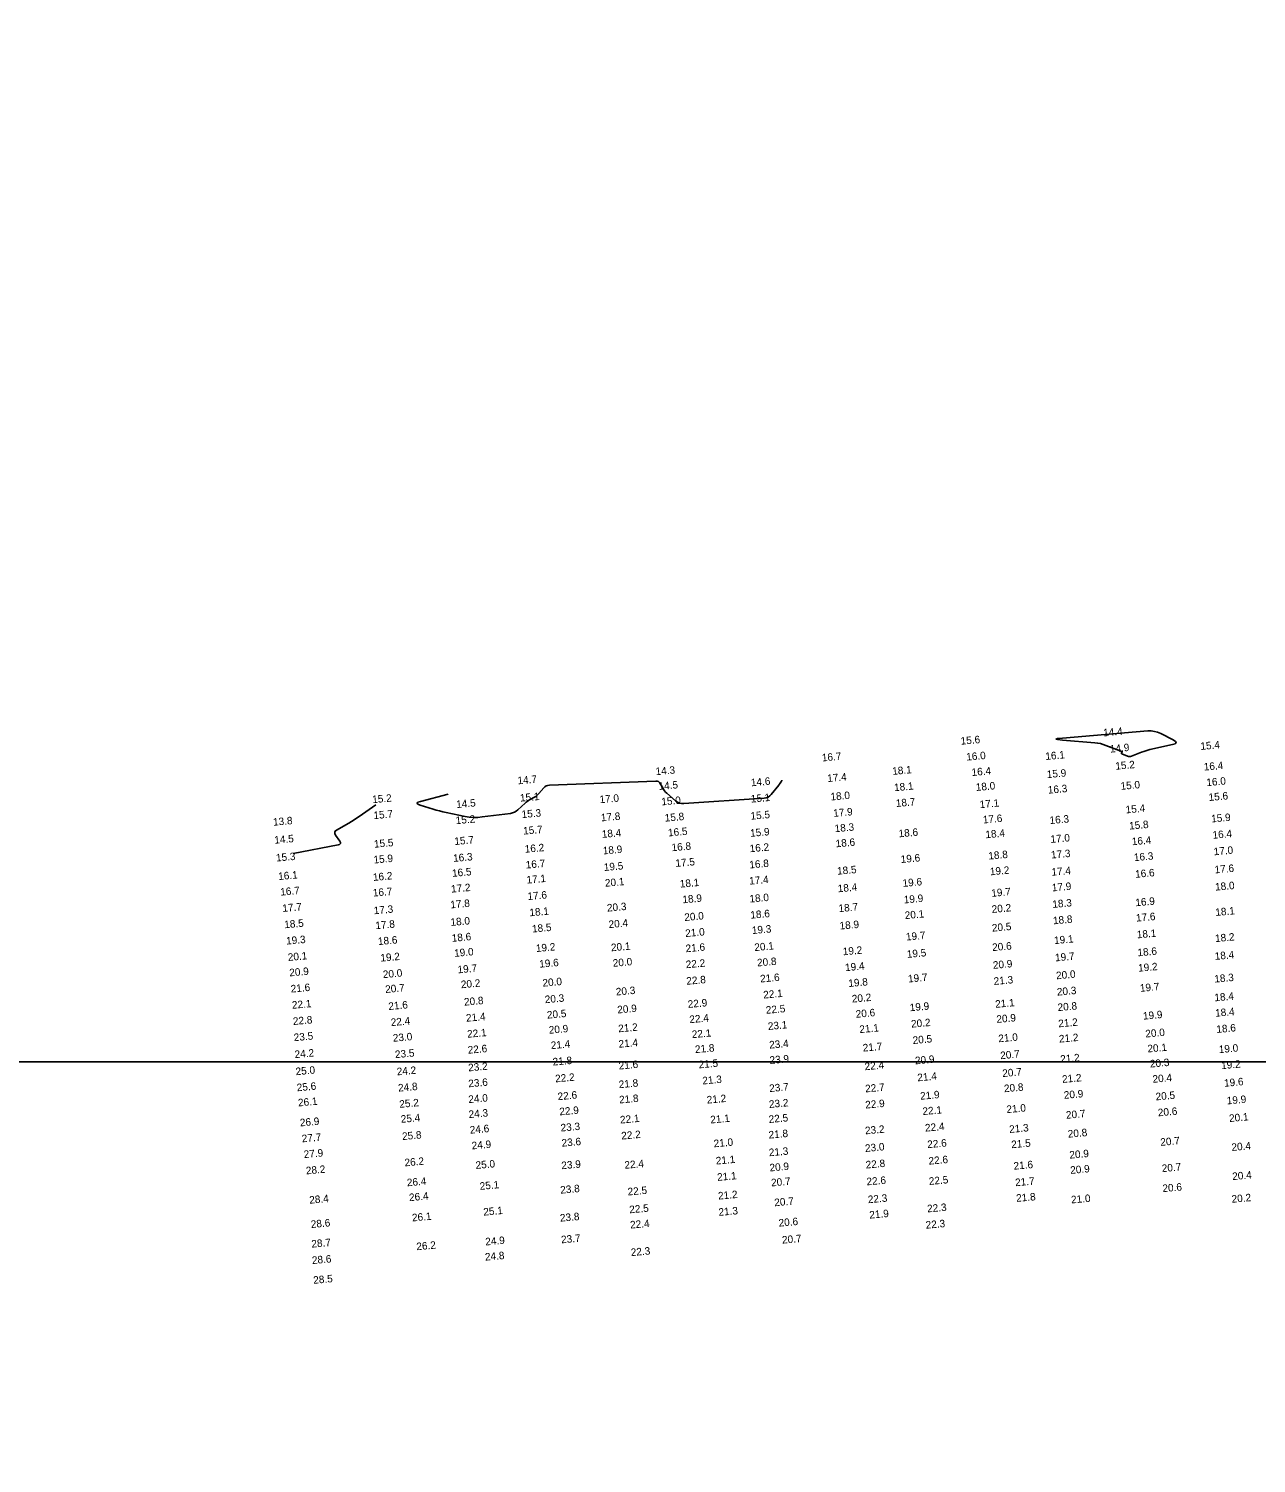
# Model space of a CAD drawing. Extents: x 988130 to 1132882, y 654656 to 841453.
# Drawn here: x 1044165 to 1044984, y 763890 to 764847 of the extents above; entities that cross this region are included whole.
import ezdxf

# ---------------------------------------------------------------- set-up
doc = ezdxf.new("R2010")
doc.units = 0
for name, color, linetype in [('V-ANNO-KEYM', 7, 'Continuous'), ('V-TOPO-MAJR', 7, 'Continuous'), ('V-TOPO-SOUN', 7, 'Continuous')]:
    doc.layers.add(name, color=color, linetype=linetype)

msp = doc.modelspace()

# ---------------------------------------------------------------- linework, layer by layer
at = {"layer": 'V-ANNO-KEYM'}
for points in [[(1122485, 764158), (1122485, 770599), (1014460, 770599), (1014460, 764158), (1067910.3, 764158)], [(1097827.35, 764158), (1014460, 764158), (1014460, 757716), (1073127.88, 757716)]]:
    msp.add_lwpolyline(points, dxfattribs=at)
at = {"layer": 'V-TOPO-MAJR'}
msp.add_lwpolyline([(1044915.85, 764378.45), (1044918, 764377.86), (1044920.08, 764376.96), (1044928.31, 764372.75), (1044929.82, 764371.76), (1044930.26, 764370.91), (1044929.62, 764370.2), (1044927.91, 764369.62), (1044912.87, 764366.24), (1044911.46, 764365.89), (1044910.06, 764365.5), (1044908.68, 764365.05), (1044907.32, 764364.56), (1044900.53, 764361.95), (1044899.85, 764361.76), (1044899.17, 764361.7), (1044898.49, 764361.76), (1044897.81, 764361.96), (1044894.07, 764363.41), (1044893.94, 764363.49), (1044893.86, 764363.59), (1044893.85, 764363.71), (1044893.9, 764363.86), (1044894.21, 764364.51), (1044894.25, 764364.66), (1044894.24, 764364.78), (1044894.17, 764364.89), (1044894.03, 764364.96), (1044883.5, 764369.1), (1044881.67, 764369.74), (1044879.82, 764370.24), (1044877.93, 764370.61), (1044876, 764370.84), (1044854.43, 764372.6), (1044851.25, 764372.95), (1044850.19, 764373.3), (1044851.25, 764373.65), (1044854.43, 764373.99), (1044911.37, 764378.69), (1044913.64, 764378.72)], close=True, dxfattribs=at)
for points in [[(1044667.14, 764345.81), (1044667.15, 764345.57), (1044667.01, 764345.26), (1044666.14, 764343.88), (1044665.92, 764343.54), (1044665.69, 764343.21), (1044665.44, 764342.88), (1044665.19, 764342.56), (1044660.21, 764336.36), (1044659.22, 764335.35), (1044658.1, 764334.61), (1044656.85, 764334.12), (1044655.46, 764333.89), (1044601.92, 764330.25), (1044600.36, 764330.29), (1044598.89, 764330.62), (1044597.52, 764331.24), (1044596.25, 764332.16), (1044590.4, 764337.28), (1044589.7, 764337.95), (1044589.06, 764338.67), (1044588.49, 764339.44), (1044587.99, 764340.26), (1044586.09, 764343.66), (1044585.55, 764344.4), (1044584.89, 764344.91), (1044584.11, 764345.21), (1044583.2, 764345.28), (1044512.13, 764342.54), (1044511.03, 764342.4), (1044510.04, 764342.04), (1044509.15, 764341.47), (1044508.36, 764340.7), (1044505.16, 764336.9), (1044504.52, 764336.21), (1044503.83, 764335.58), (1044503.07, 764335.03), (1044502.27, 764334.55), (1044498.93, 764332.74), (1044498.11, 764332.27), (1044497.33, 764331.74), (1044496.59, 764331.17), (1044495.88, 764330.54), (1044491.13, 764326.02), (1044490.06, 764325.15), (1044488.9, 764324.48), (1044487.64, 764324), (1044486.29, 764323.73), (1044467.32, 764321.32), (1044464.44, 764321.07), (1044461.57, 764321.06), (1044458.72, 764321.28), (1044455.87, 764321.74), (1044443.17, 764324.31), (1044440.99, 764324.78), (1044438.82, 764325.31), (1044436.67, 764325.9), (1044434.54, 764326.54), (1044426.03, 764329.24), (1044424.44, 764329.9), (1044423.92, 764330.54), (1044424.47, 764331.14), (1044426.1, 764331.72), (1044444.54, 764336.55)], [(1044396.32, 764329.37), (1044385.18, 764321.55), (1044383.53, 764320.42), (1044381.85, 764319.33), (1044380.15, 764318.27), (1044378.42, 764317.26), (1044370.15, 764312.53), (1044369.29, 764311.86), (1044368.88, 764311.09), (1044368.92, 764310.22), (1044369.41, 764309.25), (1044372.26, 764305.16), (1044372.73, 764304.24), (1044372.71, 764303.51), (1044372.21, 764302.99), (1044371.23, 764302.66), (1044341.13, 764297.04)]]:
    msp.add_lwpolyline(points, dxfattribs=at)

# ---------------------------------------------------------------- texts
at = {"layer": 'V-TOPO-SOUN'}
for s, p in [('15.6 ', (1044786.78, 764369.5)), ('14.4 ', (1044881.88, 764375.05)), ('14.9 ', (1044886.33, 764364.22)), ('15.4 ', (1044946.74, 764366)), ('16.7 ', (1044694.16, 764358.34)), ('16.0 ', (1044790.5, 764358.9)), ('16.1 ', (1044843.29, 764359.32)), ('15.2 ', (1044889.99, 764352.8)), ('16.4 ', (1044948.99, 764352.24)), ('14.7 ', (1044491.08, 764343.08)), ('14.3 ', (1044583.22, 764349.19)), ('14.6 ', (1044646.81, 764341.77)), ('17.4 ', (1044697.73, 764344.6)), ('18.1 ', (1044741.12, 764349.38)), ('16.4 ', (1044794.07, 764348.61)), ('15.9 ', (1044844.23, 764347.22)), ('16.0 ', (1044950.73, 764341.86)), ('15.1 ', (1044492.73, 764331.54)), ('14.5 ', (1044585.19, 764339.31)), ('18.0 ', (1044699.91, 764332.3)), ('18.1 ', (1044742.34, 764338.49)), ('18.0 ', (1044796.86, 764338.65)), ('16.3 ', (1044844.93, 764336.83)), ('15.0 ', (1044893.47, 764339.4)), ('15.6 ', (1044952.22, 764331.95)), ('15.2 ', (1044394.15, 764330.5)), ('14.5 ', (1044450.18, 764327.25)), ('17.0 ', (1044545.81, 764330.47)), ('15.0 ', (1044587.07, 764329.01)), ('15.1 ', (1044646.74, 764330.89)), ('18.7 ', (1044743.5, 764327.95)), ('17.1 ', (1044799.46, 764327.18)), ('15.4 ', (1044896.86, 764323.67)), ('13.8 ', (1044327.97, 764315.43)), ('15.7 ', (1044394.96, 764319.86)), ('15.2 ', (1044449.84, 764316.5)), ('15.3 ', (1044493.84, 764320.55)), ('17.8 ', (1044546.7, 764318.36)), ('15.8 ', (1044589.32, 764318.17)), ('15.5 ', (1044646.53, 764319.46)), ('17.9 ', (1044701.72, 764321.36)), ('17.6 ', (1044801.58, 764316.96)), ('16.3 ', (1044846.1, 764316.57)), ('15.8 ', (1044899.16, 764312.88)), ('15.9 ', (1044953.92, 764317.65)), ('14.5 ', (1044328.8, 764303.43)), ('15.7 ', (1044448.96, 764302.58)), ('15.7 ', (1044494.83, 764309.54)), ('18.4 ', (1044547.32, 764307.34)), ('16.5 ', (1044591.52, 764308.31)), ('15.9 ', (1044646.27, 764308.04)), ('18.3 ', (1044702.7, 764311.14)), ('18.6 ', (1044745.36, 764307.73)), ('18.4 ', (1044803.29, 764307.09)), ('17.0 ', (1044846.67, 764303.97)), ('16.4 ', (1044900.97, 764302.43)), ('16.4 ', (1044954.86, 764306.74)), ('15.5 ', (1044395.32, 764300.76)), ('16.2 ', (1044495.91, 764297.42)), ('18.9 ', (1044548, 764296.31)), ('16.8 ', (1044593.89, 764298.44)), ('16.2 ', (1044645.99, 764297.78)), ('18.6 ', (1044703.35, 764301.05)), ('18.8 ', (1044805.24, 764292.88)), ('17.3 ', (1044847.04, 764293.56)), ('17.0 ', (1044955.6, 764295.72)), ('15.3 ', (1044329.93, 764291.57)), ('15.9 ', (1044395.02, 764290.26)), ('16.3 ', (1044448.11, 764291.31)), ('16.7 ', (1044496.57, 764286.88)), ('19.5 ', (1044548.66, 764285.26)), ('17.5 ', (1044596.44, 764287.97)), ('16.8 ', (1044645.77, 764286.95)), ('19.6 ', (1044746.77, 764290.58)), ('16.3 ', (1044902.36, 764291.82)), ('17.6 ', (1044956.21, 764283.64)), ('16.1 ', (1044331.41, 764279.21)), ('16.2 ', (1044394.62, 764278.61)), ('16.5 ', (1044447.4, 764281.33)), ('17.1 ', (1044497.08, 764276.85)), ('20.1 ', (1044549.42, 764274.74)), ('18.1 ', (1044599.37, 764274.17)), ('17.4 ', (1044645.64, 764276.14)), ('18.5 ', (1044704.31, 764282.76)), ('19.6 ', (1044748.02, 764274.64)), ('19.2 ', (1044806.28, 764282.36)), ('17.4 ', (1044847.35, 764282.07)), ('16.6 ', (1044903.17, 764280.69)), ('16.7 ', (1044332.77, 764268.81)), ('16.7 ', (1044394.55, 764268.19)), ('17.2 ', (1044446.72, 764270.81)), ('17.6 ', (1044497.73, 764265.86)), ('18.0 ', (1044645.84, 764264.2)), ('18.4 ', (1044704.75, 764271.06)), ('19.7 ', (1044807.21, 764268)), ('17.9 ', (1044847.61, 764271.64)), ('18.0 ', (1044956.54, 764272.15)), ('17.7 ', (1044334.17, 764257.94)), ('17.3 ', (1044395.15, 764256.39)), ('17.8 ', (1044446.27, 764260.29)), ('18.1 ', (1044499.03, 764255.03)), ('20.3 ', (1044550.78, 764258.16)), ('18.9 ', (1044601.13, 764263.7)), ('18.7 ', (1044705.29, 764257.82)), ('19.9 ', (1044748.82, 764263.61)), ('20.2 ', (1044807.49, 764257.28)), ('18.3 ', (1044847.96, 764260.61)), ('16.9 ', (1044903.35, 764261.73)), ('18.1 ', (1044956.7, 764255.26)), ('18.5 ', (1044335.45, 764247.04)), ('17.8 ', (1044396.25, 764246.43)), ('18.0 ', (1044446.36, 764248.59)), ('20.4 ', (1044551.85, 764247.16)), ('20.0 ', (1044602.39, 764251.9)), ('18.6 ', (1044646.46, 764253.42)), ('18.9 ', (1044705.98, 764246.2)), ('20.1 ', (1044749.45, 764253.17)), ('18.8 ', (1044848.39, 764249.68)), ('17.6 ', (1044903.74, 764251.47)), ('19.3 ', (1044336.68, 764236.14)), ('18.6 ', (1044397.96, 764235.83)), ('18.6 ', (1044447.2, 764238)), ('18.5 ', (1044500.78, 764244.21)), ('21.0 ', (1044602.99, 764241.22)), ('19.3 ', (1044647.47, 764243.18)), ('19.7 ', (1044750.26, 764238.85)), ('20.5 ', (1044807.63, 764244.79)), ('19.1 ', (1044849.1, 764236.49)), ('18.1 ', (1044904.31, 764240.32)), ('18.2 ', (1044956.52, 764237.83)), ('19.0 ', (1044448.79, 764227.95)), ('19.2 ', (1044503.35, 764231.19)), ('20.1 ', (1044553.46, 764231.69)), ('21.6 ', (1044603.25, 764231.06)), ('20.1 ', (1044649.11, 764231.84)), ('19.2 ', (1044708.12, 764229)), ('19.5 ', (1044750.84, 764227.27)), ('20.6 ', (1044807.8, 764231.82)), ('18.6 ', (1044904.74, 764228.33)), ('18.4 ', (1044956.3, 764225.94)), ('20.1 ', (1044337.83, 764225.25)), ('19.2 ', (1044399.6, 764224.79)), ('19.7 ', (1044451.09, 764216.97)), ('19.6 ', (1044505.59, 764220.74)), ('20.0 ', (1044554.64, 764221.31)), ('22.2 ', (1044603.35, 764220.39)), ('20.8 ', (1044650.92, 764221.56)), ('19.4 ', (1044709.63, 764218.41)), ('20.9 ', (1044808.29, 764219.96)), ('19.7 ', (1044849.75, 764224.95)), ('19.2 ', (1044905.18, 764218.05)), ('20.9 ', (1044338.82, 764214.94)), ('20.0 ', (1044401.23, 764213.78)), ('20.2 ', (1044453.3, 764207.04)), ('20.0 ', (1044507.75, 764208.1)), ('22.8 ', (1044603.74, 764209.35)), ('21.6 ', (1044652.97, 764210.87)), ('19.8 ', (1044711.83, 764207.86)), ('19.7 ', (1044751.64, 764210.87)), ('21.3 ', (1044808.8, 764209.25)), ('20.0 ', (1044850.43, 764213)), ('18.3 ', (1044956.02, 764210.8)), ('21.6 ', (1044339.76, 764204.15)), ('20.7 ', (1044402.8, 764203.88)), ('20.3 ', (1044556.7, 764202.18)), ('22.1 ', (1044655.04, 764200.16)), ('20.2 ', (1044714.16, 764197.48)), ('20.3 ', (1044850.99, 764202.1)), ('19.7 ', (1044906.37, 764204.64)), ('18.4 ', (1044956.09, 764198.3)), ('22.1 ', (1044340.57, 764193.32)), ('21.6 ', (1044404.91, 764192.51)), ('20.8 ', (1044455.4, 764195.41)), ('20.3 ', (1044509.27, 764197.04)), ('20.9 ', (1044557.68, 764190.2)), ('22.9 ', (1044604.68, 764193.9)), ('22.5 ', (1044656.78, 764189.97)), ('19.9 ', (1044752.78, 764191.69)), ('21.1 ', (1044809.8, 764193.96)), ('20.8 ', (1044851.44, 764191.79)), ('18.4 ', (1044956.57, 764188)), ('22.8 ', (1044341.21, 764182.52)), ('22.4 ', (1044406.5, 764181.78)), ('21.4 ', (1044456.73, 764184.68)), ('20.5 ', (1044510.71, 764186.75)), ('22.4 ', (1044605.77, 764183.75)), ('23.1 ', (1044658.14, 764179.2)), ('20.6 ', (1044716.74, 764187.31)), ('20.2 ', (1044753.68, 764180.74)), ('20.9 ', (1044810.63, 764183.89)), ('21.2 ', (1044851.93, 764180.97)), ('19.9 ', (1044908.41, 764186.06)), ('23.5 ', (1044341.77, 764171.73)), ('23.0 ', (1044407.9, 764171.32)), ('22.1 ', (1044457.45, 764174)), ('20.9 ', (1044511.94, 764176.65)), ('21.2 ', (1044558.29, 764177.64)), ('22.1 ', (1044607.39, 764173.75)), ('21.1 ', (1044719.19, 764177.13)), ('20.5 ', (1044754.74, 764169.85)), ('21.0 ', (1044811.93, 764171)), ('21.2 ', (1044852.36, 764170.77)), ('20.0 ', (1044910.01, 764174.17)), ('18.6 ', (1044957.4, 764177.2)), ('24.2 ', (1044342.35, 764160.43)), ('23.5 ', (1044409.33, 764160.4)), ('22.6 ', (1044457.87, 764163.35)), ('21.4 ', (1044513.27, 764166.41)), ('21.4 ', (1044558.5, 764167.34)), ('21.8 ', (1044609.49, 764163.78)), ('23.4 ', (1044659.01, 764166.77)), ('21.7 ', (1044721.46, 764164.78)), ('20.7 ', (1044813.17, 764159.69)), ('20.1 ', (1044911.41, 764164.19)), ('19.0 ', (1044959, 764163.75)), ('23.2 ', (1044458.18, 764151.57)), ('21.8 ', (1044514.52, 764155.46)), ('21.6 ', (1044558.59, 764152.81)), ('21.5 ', (1044611.89, 764153.58)), ('23.9 ', (1044659.24, 764156.54)), ('22.4 ', (1044722.68, 764152.33)), ('20.9 ', (1044756.31, 764156.27)), ('21.2 ', (1044853.22, 764157.28)), ('20.3 ', (1044913.04, 764154.13)), ('19.2 ', (1044960.57, 764153.03)), ('25.0 ', (1044343.03, 764149.02)), ('24.2 ', (1044410.51, 764148.9)), ('23.6 ', (1044458.28, 764140.95)), ('22.2 ', (1044516.2, 764144.25)), ('21.8 ', (1044558.63, 764140.36)), ('21.3 ', (1044614.42, 764142.84)), ('21.4 ', (1044757.88, 764144.93)), ('20.7 ', (1044814.55, 764147.8)), ('21.2 ', (1044854.43, 764143.87)), ('20.4 ', (1044914.81, 764143.94)), ('19.6 ', (1044962.53, 764141.29)), ('25.6 ', (1044343.78, 764138.29)), ('24.8 ', (1044411.41, 764138.07)), ('24.0 ', (1044458.28, 764130.43)), ('22.6 ', (1044517.86, 764132.36)), ('21.8 ', (1044558.86, 764130.16)), ('21.2 ', (1044617.35, 764130.07)), ('23.7 ', (1044659.04, 764137.79)), ('22.7 ', (1044723.06, 764137.55)), ('21.9 ', (1044759.71, 764132.63)), ('20.8 ', (1044815.7, 764137.65)), ('20.9 ', (1044855.61, 764133.22)), ('20.5 ', (1044916.86, 764132.23)), ('26.1 ', (1044344.63, 764128.18)), ('25.2 ', (1044412.23, 764127.25)), ('22.9 ', (1044519.01, 764122.23)), ('23.2 ', (1044658.85, 764127.17)), ('22.9 ', (1044723.1, 764126.78)), ('22.1 ', (1044761.3, 764122.44)), ('21.0 ', (1044817.3, 764123.74)), ('20.6 ', (1044918.35, 764121.57)), ('19.9 ', (1044964.33, 764129.53)), ('26.9 ', (1044345.89, 764114.86)), ('25.4 ', (1044413.19, 764117.24)), ('24.3 ', (1044458.45, 764120.43)), ('23.3 ', (1044519.84, 764111.45)), ('22.1 ', (1044559.49, 764116.77)), ('21.1 ', (1044619.73, 764116.82)), ('22.5 ', (1044658.69, 764117.15)), ('22.4 ', (1044762.98, 764111.39)), ('20.7 ', (1044857.05, 764119.93)), ('20.1 ', (1044965.87, 764117.8)), ('27.7 ', (1044347.12, 764104.23)), ('25.8 ', (1044414.05, 764105.75)), ('24.6 ', (1044459.23, 764110)), ('23.6 ', (1044520.48, 764101.33)), ('22.2 ', (1044560.31, 764106.09)), ('21.8 ', (1044658.61, 764106.72)), ('23.2 ', (1044722.97, 764109.57)), ('21.3 ', (1044819.14, 764110.49)), ('20.8 ', (1044858.25, 764107.32)), ('20.7 ', (1044920.01, 764101.88)), ('27.9 ', (1044348.43, 764093.73)), ('24.9 ', (1044460.5, 764099.51)), ('21.0 ', (1044621.96, 764100.93)), ('21.3 ', (1044658.77, 764094.94)), ('23.0 ', (1044722.96, 764097.82)), ('22.6 ', (1044764.48, 764100.36)), ('21.5 ', (1044820.52, 764100.31)), ('20.9 ', (1044859.32, 764093.35)), ('20.4 ', (1044967.48, 764098.48)), ('28.2 ', (1044349.88, 764082.85)), ('26.2 ', (1044415.71, 764088.21)), ('25.0 ', (1044463.11, 764086.48)), ('23.9 ', (1044520.35, 764086.29)), ('22.4 ', (1044562.43, 764086.57)), ('21.1 ', (1044623.4, 764089.42)), ('20.9 ', (1044659.25, 764084.8)), ('22.8 ', (1044723.4, 764086.76)), ('22.6 ', (1044765.33, 764089.33)), ('21.6 ', (1044822.07, 764085.96)), ('20.9 ', (1044859.89, 764083.18)), ('20.7 ', (1044920.95, 764084.35)), ('26.4 ', (1044417.27, 764074.89)), ('21.1 ', (1044624.29, 764078.5)), ('20.7 ', (1044660.27, 764074.81)), ('22.6 ', (1044723.95, 764075.52)), ('22.5 ', (1044765.53, 764075.81)), ('21.7 ', (1044823.12, 764074.95)), ('20.4 ', (1044967.98, 764079.04)), ('28.4 ', (1044352.14, 764063.28)), ('26.4 ', (1044418.7, 764064.97)), ('25.1 ', (1044465.87, 764072.51)), ('23.8 ', (1044519.61, 764069.98)), ('22.5 ', (1044564.55, 764068.78)), ('21.2 ', (1044624.9, 764066.03)), ('22.3 ', (1044724.84, 764063.61)), ('21.8 ', (1044823.8, 764064.5)), ('21.0 ', (1044860.43, 764063.46)), ('20.6 ', (1044921.42, 764071.01)), ('20.2 ', (1044967.57, 764063.91)), ('25.1 ', (1044468.29, 764055.33)), ('22.5 ', (1044565.67, 764056.89)), ('21.3 ', (1044625.18, 764055.16)), ('20.7 ', (1044662.43, 764061.58)), ('22.3 ', (1044764.39, 764057.48)), ('28.6 ', (1044353.16, 764047.08)), ('26.1 ', (1044420.68, 764051.45)), ('23.8 ', (1044519.41, 764051.31)), ('22.4 ', (1044566.21, 764046.7)), ('20.6 ', (1044665.29, 764047.99)), ('21.9 ', (1044725.84, 764053.33)), ('22.3 ', (1044763.43, 764046.6)), ('24.9 ', (1044469.59, 764035.43)), ('23.7 ', (1044520.15, 764036.85)), ('20.7 ', (1044667.58, 764036.65)), ('28.7 ', (1044353.55, 764033.97)), ('26.2 ', (1044423.61, 764032.24)), ('24.8 ', (1044469.37, 764025.3)), ('22.3 ', (1044566.66, 764028.34)), ('28.6 ', (1044353.91, 764023.04)), ('28.5 ', (1044354.81, 764009.84))]:
    msp.add_text(s, height=5, rotation=5, dxfattribs=at).set_placement(p)

doc.saveas('drawing.dxf')
